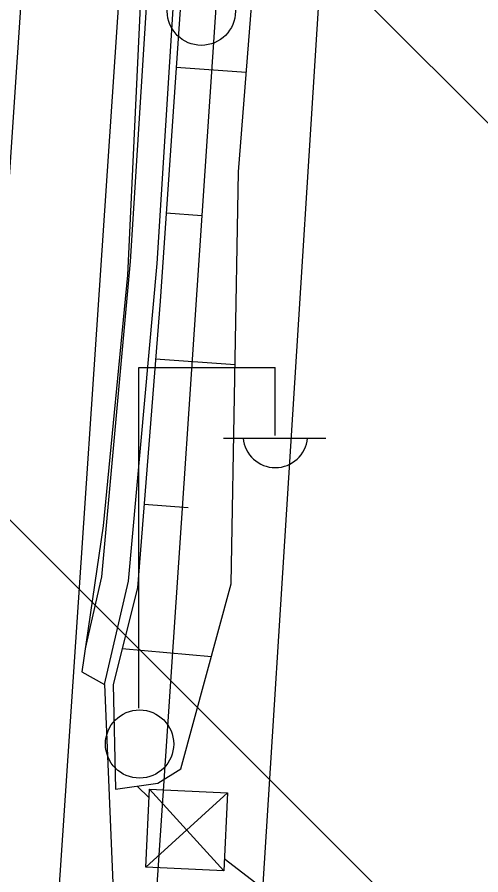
# Model space of a CAD drawing. Extents: x 417995 to 421451, y 4454518 to 4458015.
# Drawn here: x 420282.76 to 420306.55, y 4455887.15 to 4455931.17 of the extents above; entities that cross this region are included whole.
import ezdxf

# ---------------------------------------------------------------- set-up
doc = ezdxf.new("R2010")
doc.units = 0
for name, color, linetype in [('ADAKENARI', 7, 'Continuous'), ('B_Sundurma', 7, 'Continuous'), ('KALDIRIM_FAT', 7, 'Continuous'), ('PL_KAMU_HİZMET_ALANI', 7, 'Continuous'), ('S_Elektrik_Diregi', 7, 'Continuous'), ('Sev_Sevalti', 7, 'Continuous'), ('Sev_Sevustu', 7, 'Continuous'), ('Sev_Tarama', 7, 'Continuous'), ('Sinir_Parmaklik_bir_taraf', 7, 'Continuous'), ('Sinir_Tel_bir_taraf', 7, 'Continuous'), ('SN_TR_SIVILASMA', 7, 'Continuous'), ('Yol_Kaldirim_kenari_bordurtasi', 7, 'Continuous'), ('Yol_Sose', 7, 'Continuous')]:
    doc.layers.add(name, color=color, linetype=linetype)

msp = doc.modelspace()

# ---------------------------------------------------------------- linework, layer by layer
at = {"layer": 'ADAKENARI'}
msp.add_line((420294.94, 4455879.49), (420299.25, 4455948.07), dxfattribs=at)
at = {"layer": 'B_Sundurma'}
for p, q in [((420293.546, 4455891.352), (420289.36, 4455887.547)), ((420289.551, 4455891.543), (420293.356, 4455887.357))]:
    msp.add_line(p, q, dxfattribs=at)
msp.add_lwpolyline([(420289.551, 4455891.543), (420293.546, 4455891.352), (420293.356, 4455887.357), (420289.36, 4455887.547)], close=True, dxfattribs=at)
at = {"layer": 'KALDIRIM_FAT'}
for p, q in [((420294.243, 4456100.443), (420278.067, 4455859.222)), ((420299.231, 4456100.11), (420283.057, 4455858.913)), ((420304.22, 4456099.777), (420288.048, 4455858.604))]:
    msp.add_line(p, q, dxfattribs=at)
at = {"layer": 'PL_KAMU_HİZMET_ALANI'}
msp.add_lwpolyline([(420340.113, 4455341.015), (420296.02, 4455360.73), (420280.05, 4455367.06), (420273.24, 4455370.34), (420268.53, 4455371.66), (420264.37, 4455372.95), (420265.186, 4455389.087), (420271.136, 4455474.522), (420272.42, 4455492.95), (420275.69, 4455544.7), (420280.18, 4455630.34), (420281.42, 4455652.94), (420283.41, 4455689.36), (420287.76, 4455764.57), (420292.21, 4455838.27), (420294.94, 4455879.49), (420299.25, 4455948.07), (420304.91, 4456025.25), (420310.32, 4456109.34)], dxfattribs=at)
at = {"layer": 'S_Elektrik_Diregi'}
for p, q in [((420289.005, 4455895.694), (420289.005, 4455913.195)), ((420289.005, 4455913.195), (420296.005, 4455913.195)), ((420296.005, 4455909.695), (420296.005, 4455913.195)), ((420293.345, 4455909.555), (420298.595, 4455909.555))]:
    msp.add_line(p, q, dxfattribs=at)
for centre in [(420292.212, 4455931.473), (420289.041, 4455893.859)]:
    msp.add_circle(centre, 1.75, dxfattribs=at)
msp.add_arc((420296.006, 4455909.707), 1.658, 184.8384, 355.1464, dxfattribs=at)
at = {"layer": 'Sev_Sevalti'}
msp.add_lwpolyline([(420287.808, 4455891.538), (420289.976, 4455891.854), (420291.158, 4455892.595), (420293.745, 4455902.082), (420294.111, 4455923.231), (420296.525, 4455953.89), (420298.144, 4455980.626), (420301.612, 4456015.341)], dxfattribs=at)
at = {"layer": 'Sev_Sevustu'}
msp.add_lwpolyline([(420305.334, 4456082.894), (420303.327, 4456081.22), (420302.11, 4456078.11), (420300.066, 4456061.37), (420298.56, 4456038.562), (420296.833, 4456016.116), (420294.779, 4455987.056), (420292.229, 4455955.076), (420292.408, 4455945.282), (420291.415, 4455935.825), (420290.097, 4455916.592), (420288.936, 4455901.884), (420287.683, 4455896.92), (420287.808, 4455891.538)], dxfattribs=at)
at = {"layer": 'Sev_Tarama'}
for p, q in [((420290.92, 4455928.597), (420294.514, 4455928.355)), ((420290.407, 4455921.118), (420292.238, 4455920.989)), ((420289.864, 4455913.638), (420293.94, 4455913.35)), ((420289.274, 4455906.164), (420291.542, 4455905.998)), ((420288.15, 4455898.769), (420292.727, 4455898.346))]:
    msp.add_line(p, q, dxfattribs=at)
at = {"layer": 'Sinir_Parmaklik_bir_taraf'}
msp.add_lwpolyline([(420289.657, 4455936.065), (420288.564, 4455918.636), (420287.092, 4455902.445), (420286.248, 4455898.764)], dxfattribs=at)
at = {"layer": 'Sinir_Tel_bir_taraf'}
msp.add_lwpolyline([(420291.158, 4455892.595), (420293.745, 4455902.082), (420294.111, 4455923.231), (420296.525, 4455953.89), (420298.144, 4455980.626), (420301.612, 4456015.341)], dxfattribs=at)
at = {"layer": 'SN_TR_SIVILASMA'}
for p, q in [((421232.894, 4454999.757), (420079.939, 4456152.712)), ((421187.513, 4455000.237), (420079.939, 4456107.811))]:
    msp.add_line(p, q, dxfattribs=at)
at = {"layer": 'Yol_Kaldirim_kenari_bordurtasi'}
for points in [[(420287.248, 4455896.914), (420288.466, 4455902.227), (420289.948, 4455918.53), (420291.042, 4455935.978)], [(420288.912, 4455891.699), (420289.53, 4455891.1)], [(420293.386, 4455887.989), (420301.227, 4455881.951), (420312.174, 4455874.397), (420323.799, 4455867.381)]]:
    msp.add_lwpolyline(points, dxfattribs=at)
at = {"layer": 'Yol_Sose'}
msp.add_lwpolyline([(420291.614, 4456004.849), (420289.684, 4455978.76), (420288.335, 4455947.233), (420289.295, 4455936.477), (420288.42, 4455917.929), (420287.166, 4455905.058), (420286.072, 4455897.561), (420287.248, 4455896.914), (420287.698, 4455885.922), (420287.994, 4455885.352), (420298.319, 4455879.515), (420310.873, 4455871.93), (420320.51, 4455867.212), (420327.601, 4455867.576)], dxfattribs=at)

doc.saveas('drawing.dxf')
